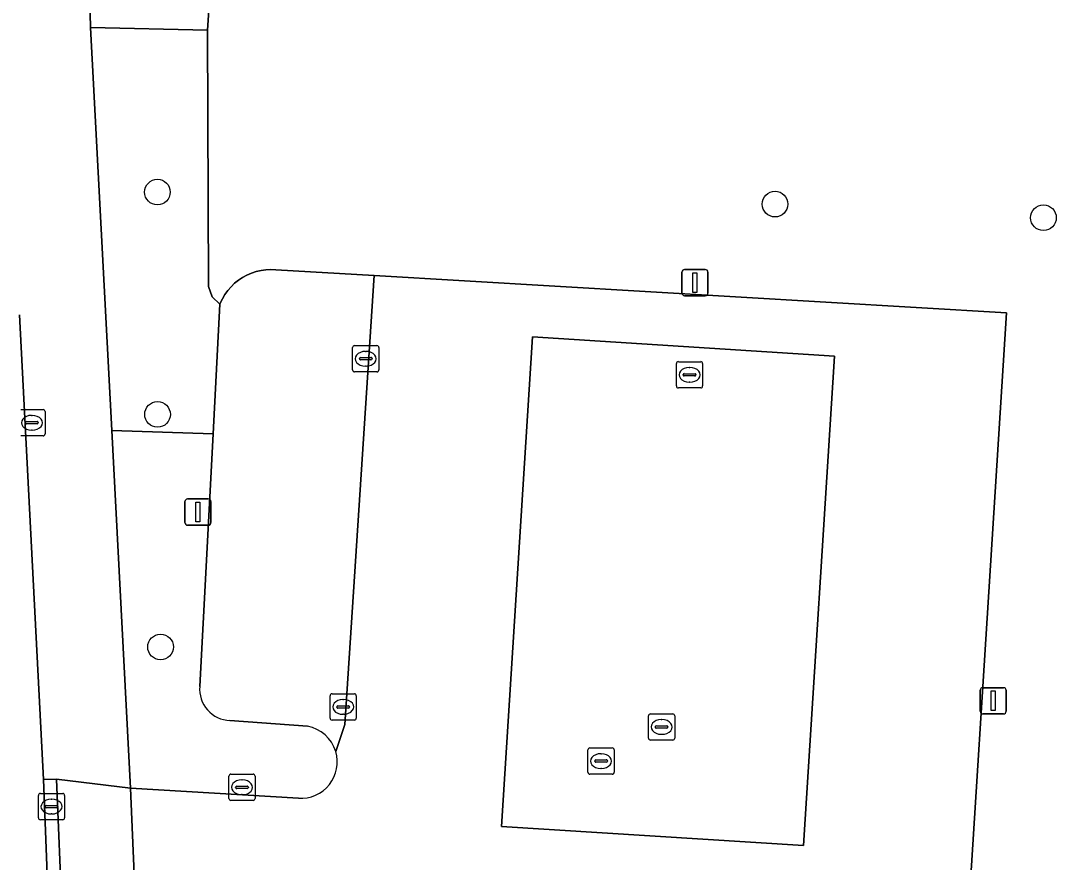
# Model space of a CAD drawing. Extents: x 161084 to 161928, y 385354 to 386522.
# Drawn here: x 161817.92 to 161857.39, y 386041.39 to 386073.46 of the extents above; entities that cross this region are included whole.
import ezdxf

# ---------------------------------------------------------------- set-up
doc = ezdxf.new("R2010")
doc.units = 0
for name, color, linetype in [('IMGEO_Berm_groen', 7, 'Continuous'), ('IMGEO_Boom', 7, 'Continuous'), ('IMGEO_Groenvoorziening', 7, 'Continuous'), ('IMGEO_Kolk', 7, 'Continuous'), ('IMGEO_Lichtmast', 7, 'Continuous'), ('IMGEO_Parkeervlak_open', 7, 'Continuous'), ('IMGEO_Rijbaan_lokaal_open', 7, 'Continuous'), ('IMGEO_Rioolput', 7, 'Continuous'), ('IMGEO_Voetpad_open', 7, 'Continuous')]:
    doc.layers.add(name, color=color, linetype=linetype)

msp = doc.modelspace()

# ---------------------------------------------------------------- linework, layer by layer
at = {"layer": 'IMGEO_Berm_groen'}
msp.add_lwpolyline([(161825.852, 386085.316), (161825.038, 386073.099), (161825.071, 386063.336), (161825.209, 386062.948), (161825.506, 386062.663), (161825.521, 386062.699), (161825.603, 386062.869), (161825.699, 386063.031), (161825.81, 386063.184), (161825.934, 386063.326), (161826.07, 386063.457), (161826.218, 386063.575), (161826.375, 386063.679), (161826.541, 386063.769), (161826.714, 386063.844), (161826.893, 386063.903), (161827.077, 386063.945), (161827.264, 386063.971), (161827.452, 386063.981), (161827.641, 386063.973), (161831.387, 386063.752), (161855.492, 386062.33), (161853.415, 386029.641)], dxfattribs=at)
at = {"layer": 'IMGEO_Boom'}
for centre in [(161823.127, 386066.934), (161846.667, 386066.475), (161856.899, 386065.957), (161823.13, 386058.463), (161823.246, 386049.599)]:
    msp.add_circle(centre, 0.489, dxfattribs=at)
at = {"layer": 'IMGEO_Groenvoorziening'}
msp.add_lwpolyline([(161825.038, 386073.099), (161820.582, 386073.201), (161821.385, 386057.854), (161825.246, 386057.715), (161825.506, 386062.663), (161825.209, 386062.948), (161825.071, 386063.336)], close=True, dxfattribs=at)
for points in [[(161825.246, 386057.715), (161821.385, 386057.854), (161822.098, 386044.216), (161828.501, 386043.836)], [(161824.741, 386048.098), (161825.246, 386057.715)], [(161828.846, 386046.578), (161825.89, 386046.799)]]:
    msp.add_lwpolyline(points, dxfattribs=at)
for centre, radius, start, end in [((161825.921, 386047.984), 1.185, 174.4742, 268.513), ((161828.598, 386045.218), 1.383, 16.9169, 79.6706), ((161828.596, 386045.218), 1.385, 266.0824, 16.8806)]:
    msp.add_arc(centre, radius, start, end, dxfattribs=at)
at = {"layer": 'IMGEO_Kolk'}
for p, q in [((161830.568, 386060.157), (161830.568, 386061.009)), ((161830.643, 386061.083), (161831.495, 386061.083)), ((161831.056, 386060.863), (161831.081, 386060.863)), ((161831.569, 386061.009), (161831.569, 386060.157)), ((161830.827, 386060.577), (161830.827, 386060.589)), ((161831.265, 386060.54), (161830.867, 386060.54)), ((161830.87, 386060.626), (161831.268, 386060.626)), ((161831.311, 386060.589), (161831.311, 386060.577)), ((161842.983, 386060.471), (161843.835, 386060.471)), ((161831.495, 386060.083), (161830.643, 386060.083)), ((161831.079, 386060.303), (161831.054, 386060.303)), ((161842.908, 386059.545), (161842.908, 386060.397)), ((161843.396, 386060.251), (161843.421, 386060.251)), ((161843.909, 386060.397), (161843.909, 386059.545)), ((161843.167, 386059.965), (161843.167, 386059.977)), ((161843.605, 386059.928), (161843.207, 386059.928)), ((161843.21, 386060.014), (161843.608, 386060.014)), ((161843.419, 386059.691), (161843.394, 386059.691)), ((161843.651, 386059.977), (161843.651, 386059.965)), ((161843.835, 386059.471), (161842.983, 386059.471)), ((161817.916, 386058.644), (161818.768, 386058.644)), ((161818.842, 386058.57), (161818.842, 386057.718)), ((161818.1, 386058.138), (161818.1, 386058.15)), ((161818.538, 386058.101), (161818.14, 386058.101)), ((161818.143, 386058.187), (161818.541, 386058.187)), ((161818.329, 386058.424), (161818.354, 386058.424)), ((161818.584, 386058.15), (161818.584, 386058.138)), ((161818.352, 386057.864), (161818.327, 386057.864)), ((161818.768, 386057.644), (161817.916, 386057.644)), ((161829.782, 386047.814), (161830.634, 386047.814)), ((161829.707, 386046.888), (161829.707, 386047.74)), ((161830.195, 386047.594), (161830.22, 386047.594)), ((161830.708, 386047.74), (161830.708, 386046.888)), ((161829.966, 386047.308), (161829.966, 386047.32)), ((161830.404, 386047.271), (161830.006, 386047.271)), ((161830.009, 386047.357), (161830.407, 386047.357)), ((161830.218, 386047.034), (161830.193, 386047.034)), ((161830.45, 386047.32), (161830.45, 386047.308)), ((161841.919, 386047.05), (161842.771, 386047.05)), ((161830.634, 386046.814), (161829.782, 386046.814)), ((161841.844, 386046.124), (161841.844, 386046.976)), ((161842.332, 386046.83), (161842.357, 386046.83)), ((161842.845, 386046.976), (161842.845, 386046.124)), ((161842.103, 386046.544), (161842.103, 386046.556)), ((161842.541, 386046.507), (161842.143, 386046.507)), ((161842.146, 386046.593), (161842.544, 386046.593)), ((161842.355, 386046.27), (161842.33, 386046.27)), ((161842.587, 386046.556), (161842.587, 386046.544)), ((161842.771, 386046.05), (161841.919, 386046.05)), ((161825.85, 386043.826), (161825.85, 386044.678)), ((161825.925, 386044.752), (161826.777, 386044.752)), ((161826.851, 386044.678), (161826.851, 386043.826)), ((161826.109, 386044.246), (161826.109, 386044.258)), ((161826.152, 386044.295), (161826.55, 386044.295)), ((161826.338, 386044.532), (161826.363, 386044.532)), ((161826.593, 386044.258), (161826.593, 386044.246)), ((161818.589, 386043.09), (161818.589, 386043.942)), ((161818.664, 386044.016), (161819.516, 386044.016)), ((161819.59, 386043.942), (161819.59, 386043.09)), ((161826.547, 386044.209), (161826.149, 386044.209)), ((161826.361, 386043.972), (161826.336, 386043.972)), ((161818.848, 386043.51), (161818.848, 386043.522)), ((161819.286, 386043.473), (161818.888, 386043.473)), ((161818.891, 386043.559), (161819.289, 386043.559)), ((161819.077, 386043.796), (161819.102, 386043.796)), ((161819.332, 386043.522), (161819.332, 386043.51)), ((161826.777, 386043.752), (161825.925, 386043.752)), ((161819.1, 386043.236), (161819.075, 386043.236)), ((161819.516, 386043.016), (161818.664, 386043.016))]:
    msp.add_line(p, q, dxfattribs=at)
for points in [[(161830.568, 386060.157), (161830.568, 386061.009)], [(161830.643, 386061.083), (161831.495, 386061.083)], [(161831.569, 386061.009), (161831.569, 386060.157)], [(161842.983, 386060.471), (161843.835, 386060.471)], [(161831.495, 386060.083), (161830.643, 386060.083)], [(161842.908, 386059.545), (161842.908, 386060.397)], [(161843.909, 386060.397), (161843.909, 386059.545)], [(161843.835, 386059.471), (161842.983, 386059.471)], [(161817.916, 386058.644), (161818.768, 386058.644)], [(161818.842, 386058.57), (161818.842, 386057.718)], [(161818.768, 386057.644), (161817.916, 386057.644)], [(161829.782, 386047.814), (161830.634, 386047.814)], [(161829.707, 386046.888), (161829.707, 386047.74)], [(161830.708, 386047.74), (161830.708, 386046.888)], [(161841.919, 386047.05), (161842.771, 386047.05)], [(161830.634, 386046.814), (161829.782, 386046.814)], [(161841.844, 386046.124), (161841.844, 386046.976)], [(161842.845, 386046.976), (161842.845, 386046.124)], [(161842.771, 386046.05), (161841.919, 386046.05)], [(161825.85, 386043.826), (161825.85, 386044.678)], [(161825.925, 386044.752), (161826.777, 386044.752)], [(161826.851, 386044.678), (161826.851, 386043.826)], [(161818.589, 386043.09), (161818.589, 386043.942)], [(161818.664, 386044.016), (161819.516, 386044.016)], [(161819.59, 386043.942), (161819.59, 386043.09)], [(161826.777, 386043.752), (161825.925, 386043.752)], [(161819.516, 386043.016), (161818.664, 386043.016)]]:
    msp.add_lwpolyline(points, dxfattribs=at)
for centre, radius, start, end in [((161830.645, 386061.007), 0.0765, 91.552, 178.448), ((161830.645, 386061.007), 0.0765, 91.552, 178.448), ((161831.493, 386061.007), 0.0765, 1.552, 88.448), ((161831.493, 386061.007), 0.0765, 1.552, 88.448), ((161830.867, 386060.586), 0.0403, 85.8775, 175.7526), ((161830.864, 386060.576), 0.0366, 178.938, 274.7102), ((161831.268, 386060.583), 0.043, 264.8664, 352.4533), ((161831.272, 386060.588), 0.0386, 1.7309, 96.639), ((161842.985, 386060.395), 0.0765, 91.552, 178.448), ((161842.985, 386060.395), 0.0765, 91.552, 178.448), ((161843.833, 386060.395), 0.0765, 1.552, 88.448), ((161843.833, 386060.395), 0.0765, 1.552, 88.448), ((161830.645, 386060.159), 0.0765, 181.552, 268.448), ((161830.645, 386060.159), 0.0765, 181.552, 268.448), ((161831.493, 386060.159), 0.0765, 271.552, 358.448), ((161831.493, 386060.159), 0.0765, 271.552, 358.448), ((161843.207, 386059.974), 0.0403, 85.8775, 175.7526), ((161843.204, 386059.964), 0.0366, 178.938, 274.7102), ((161843.608, 386059.971), 0.043, 264.8664, 352.4533), ((161843.612, 386059.976), 0.0386, 1.7309, 96.639), ((161842.985, 386059.547), 0.0765, 181.552, 268.448), ((161842.985, 386059.547), 0.0765, 181.552, 268.448), ((161843.833, 386059.547), 0.0765, 271.552, 358.448), ((161843.833, 386059.547), 0.0765, 271.552, 358.448), ((161818.766, 386058.568), 0.0765, 1.552, 88.448), ((161818.766, 386058.568), 0.0765, 1.552, 88.448), ((161818.14, 386058.147), 0.0403, 85.8775, 175.7526), ((161818.137, 386058.137), 0.0366, 178.938, 274.7102), ((161818.541, 386058.144), 0.043, 264.8664, 352.4533), ((161818.545, 386058.149), 0.0386, 1.7309, 96.639), ((161818.766, 386057.72), 0.0765, 271.552, 358.448), ((161818.766, 386057.72), 0.0765, 271.552, 358.448), ((161829.784, 386047.738), 0.0765, 91.552, 178.448), ((161829.784, 386047.738), 0.0765, 91.552, 178.448), ((161830.632, 386047.738), 0.0765, 1.552, 88.448), ((161830.632, 386047.738), 0.0765, 1.552, 88.448), ((161830.006, 386047.317), 0.0403, 85.8775, 175.7526), ((161830.003, 386047.307), 0.0366, 178.938, 274.7102), ((161830.407, 386047.314), 0.043, 264.8664, 352.4533), ((161830.411, 386047.319), 0.0386, 1.7309, 96.639), ((161841.921, 386046.974), 0.0765, 91.552, 178.448), ((161841.921, 386046.974), 0.0765, 91.552, 178.448), ((161842.769, 386046.974), 0.0765, 1.552, 88.448), ((161842.769, 386046.974), 0.0765, 1.552, 88.448), ((161829.784, 386046.89), 0.0765, 181.552, 268.448), ((161829.784, 386046.89), 0.0765, 181.552, 268.448), ((161830.632, 386046.89), 0.0765, 271.552, 358.448), ((161830.632, 386046.89), 0.0765, 271.552, 358.448), ((161842.143, 386046.553), 0.0403, 85.8775, 175.7526), ((161842.14, 386046.543), 0.0366, 178.938, 274.7102), ((161842.544, 386046.55), 0.043, 264.8664, 352.4533), ((161842.548, 386046.555), 0.0386, 1.7309, 96.639), ((161841.921, 386046.126), 0.0765, 181.552, 268.448), ((161841.921, 386046.126), 0.0765, 181.552, 268.448), ((161842.769, 386046.126), 0.0765, 271.552, 358.448), ((161842.769, 386046.126), 0.0765, 271.552, 358.448), ((161825.927, 386044.676), 0.0765, 91.552, 178.448), ((161825.927, 386044.676), 0.0765, 91.552, 178.448), ((161826.775, 386044.676), 0.0765, 1.552, 88.448), ((161826.775, 386044.676), 0.0765, 1.552, 88.448), ((161826.149, 386044.255), 0.0403, 85.8775, 175.7526), ((161826.146, 386044.245), 0.0366, 178.938, 274.7102), ((161826.55, 386044.252), 0.043, 264.8664, 352.4533), ((161826.554, 386044.257), 0.0386, 1.7309, 96.639), ((161818.666, 386043.94), 0.0765, 91.552, 178.448), ((161818.666, 386043.94), 0.0765, 91.552, 178.448), ((161819.514, 386043.94), 0.0765, 1.552, 88.448), ((161819.514, 386043.94), 0.0765, 1.552, 88.448), ((161818.888, 386043.519), 0.0403, 85.8775, 175.7526), ((161818.885, 386043.509), 0.0366, 178.938, 274.7102), ((161819.289, 386043.516), 0.043, 264.8664, 352.4533), ((161819.293, 386043.521), 0.0386, 1.7309, 96.639), ((161825.927, 386043.828), 0.0765, 181.552, 268.448), ((161825.927, 386043.828), 0.0765, 181.552, 268.448), ((161826.775, 386043.828), 0.0765, 271.552, 358.448), ((161826.775, 386043.828), 0.0765, 271.552, 358.448), ((161818.666, 386043.092), 0.0765, 181.552, 268.448), ((161818.666, 386043.092), 0.0765, 181.552, 268.448), ((161819.514, 386043.092), 0.0765, 271.552, 358.448), ((161819.514, 386043.092), 0.0765, 271.552, 358.448)]:
    msp.add_arc(centre, radius, start, end, dxfattribs=at)
for centre, major_axis, ratio, start_param, end_param in [((161831.055, 386060.583), (-0.387, 0.002), 0.722429, 4.712389, 7.853982), ((161831.08, 386060.583), (-0.39, 0.002), 0.717154, 1.570796, 4.712389), ((161843.395, 386059.971), (-0.387, 0.002), 0.722429, 4.712389, 7.853982), ((161843.42, 386059.971), (-0.39, 0.002), 0.717154, 1.570796, 4.712389), ((161818.328, 386058.144), (-0.387, 0.002), 0.722429, 4.712389, 7.853982), ((161818.353, 386058.144), (-0.39, 0.002), 0.717154, 1.570796, 4.712389), ((161830.194, 386047.314), (-0.387, 0.002), 0.722429, 4.712389, 7.853982), ((161830.219, 386047.314), (-0.39, 0.002), 0.717154, 1.570796, 4.712389), ((161842.331, 386046.55), (-0.387, 0.002), 0.722429, 4.712389, 7.853982), ((161842.356, 386046.55), (-0.39, 0.002), 0.717154, 1.570796, 4.712389), ((161826.337, 386044.252), (-0.387, 0.002), 0.722429, 4.712389, 7.853982), ((161826.362, 386044.252), (-0.39, 0.002), 0.717154, 1.570796, 4.712389), ((161819.076, 386043.516), (-0.387, 0.002), 0.722429, 4.712389, 7.853982), ((161819.101, 386043.516), (-0.39, 0.002), 0.717154, 1.570796, 4.712389)]:
    msp.add_ellipse(centre, major_axis=major_axis, ratio=ratio, start_param=start_param, end_param=end_param, dxfattribs=at)
at = {"layer": 'IMGEO_Lichtmast'}
for p, q in [((161843.218, 386063.985), (161844.008, 386063.985)), ((161844.008, 386063.985), (161843.218, 386063.985)), ((161843.118, 386063.085), (161843.118, 386063.885)), ((161843.118, 386063.885), (161843.118, 386063.085)), ((161844.108, 386063.885), (161844.108, 386063.085)), ((161844.108, 386063.085), (161844.108, 386063.885)), ((161844.008, 386062.985), (161843.218, 386062.985)), ((161843.218, 386062.985), (161844.008, 386062.985)), ((161824.176, 386054.339), (161824.176, 386055.139)), ((161824.176, 386055.139), (161824.176, 386054.339)), ((161824.276, 386055.239), (161825.066, 386055.239)), ((161825.066, 386055.239), (161824.276, 386055.239)), ((161825.166, 386055.139), (161825.166, 386054.339)), ((161825.166, 386054.339), (161825.166, 386055.139)), ((161825.066, 386054.239), (161824.276, 386054.239)), ((161824.276, 386054.239), (161825.066, 386054.239)), ((161854.489, 386047.148), (161854.489, 386047.948)), ((161854.489, 386047.948), (161854.489, 386047.148)), ((161854.589, 386048.048), (161855.379, 386048.048)), ((161855.379, 386048.048), (161854.589, 386048.048)), ((161855.479, 386047.948), (161855.479, 386047.148)), ((161855.479, 386047.148), (161855.479, 386047.948)), ((161855.379, 386047.048), (161854.589, 386047.048)), ((161854.589, 386047.048), (161855.379, 386047.048))]:
    msp.add_line(p, q, dxfattribs=at)
for points in [[(161843.538, 386063.86), (161843.688, 386063.86), (161843.688, 386063.11), (161843.538, 386063.11), (161843.538, 386063.86)], [(161824.596, 386055.114), (161824.746, 386055.114), (161824.746, 386054.364), (161824.596, 386054.364), (161824.596, 386055.114)], [(161854.909, 386047.923), (161855.059, 386047.923), (161855.059, 386047.173), (161854.909, 386047.173), (161854.909, 386047.923)]]:
    msp.add_lwpolyline(points, dxfattribs=at)
for centre, start, end in [((161843.218, 386063.885), 90, 180), ((161843.218, 386063.885), 90, 180), ((161844.008, 386063.885), 0, 90), ((161844.008, 386063.885), 360, 90), ((161843.218, 386063.085), 180, 270), ((161843.218, 386063.085), 180, 270), ((161844.008, 386063.085), 270, 0), ((161844.008, 386063.085), 270, 0), ((161824.276, 386055.139), 90, 180), ((161824.276, 386055.139), 90, 180), ((161825.066, 386055.139), 0, 90), ((161825.066, 386055.139), 360, 90), ((161824.276, 386054.339), 180, 270), ((161824.276, 386054.339), 180, 270), ((161825.066, 386054.339), 270, 0), ((161825.066, 386054.339), 270, 0), ((161854.589, 386047.948), 90, 180), ((161854.589, 386047.948), 90, 180), ((161855.379, 386047.948), 0, 90), ((161855.379, 386047.948), 360, 90), ((161854.589, 386047.148), 180, 270), ((161854.589, 386047.148), 180, 270), ((161855.379, 386047.148), 270, 0), ((161855.379, 386047.148), 270, 0)]:
    msp.add_arc(centre, 0.1, start, end, dxfattribs=at)
at = {"layer": 'IMGEO_Parkeervlak_open'}
for points in [[(161831.387, 386063.752), (161827.641, 386063.973), (161827.452, 386063.981), (161827.264, 386063.971), (161827.077, 386063.945), (161826.893, 386063.903), (161826.714, 386063.844), (161826.541, 386063.769), (161826.375, 386063.679), (161826.218, 386063.575), (161826.07, 386063.457), (161825.934, 386063.326), (161825.81, 386063.184), (161825.699, 386063.031), (161825.603, 386062.869), (161825.521, 386062.699), (161825.506, 386062.663), (161825.246, 386057.715), (161824.741, 386048.098)], [(161855.492, 386062.33), (161831.387, 386063.752), (161830.266, 386046.64), (161829.921, 386045.62)], [(161829.921, 386045.62), (161830.266, 386046.64), (161831.387, 386063.752)], [(161828.501, 386043.836), (161822.098, 386044.216), (161822.312, 386039.155), (161840.882, 386038.064), (161840.996, 386038.055), (161842.075, 386037.919), (161843.137, 386037.687), (161844.175, 386037.361), (161844.566, 386037.183), (161845.008, 386036.934), (161845.426, 386036.648), (161845.817, 386036.325), (161846.178, 386035.968), (161846.505, 386035.581), (161846.797, 386035.166), (161847.05, 386034.727), (161847.263, 386034.266), (161847.434, 386033.789), (161847.64, 386032.621), (161847.755, 386031.333), (161847.755, 386030.041), (161853.415, 386029.641), (161855.492, 386062.33)], [(161825.89, 386046.799), (161828.846, 386046.578)]]:
    msp.add_lwpolyline(points, dxfattribs=at)
for points in [[(161837.422, 386061.412), (161848.932, 386060.685), (161847.753, 386042.029), (161836.243, 386042.756)], [(161837.422, 386061.412), (161836.243, 386042.756), (161847.753, 386042.029), (161848.932, 386060.685)]]:
    msp.add_lwpolyline(points, close=True, dxfattribs=at)
for centre, radius, start, end in [((161825.921, 386047.984), 1.185, 174.4742, 268.513), ((161828.598, 386045.218), 1.383, 16.9169, 79.6706), ((161828.596, 386045.218), 1.385, 266.0824, 16.8806)]:
    msp.add_arc(centre, radius, start, end, dxfattribs=at)
at = {"layer": 'IMGEO_Rijbaan_lokaal_open'}
msp.add_lwpolyline([(161811.077, 386059.751), (161812.831, 386024.794), (161813.76, 386007.295), (161814.162, 386000.009), (161815.315, 385974.355), (161822.36, 385974.707), (161821.739, 385986.755), (161821.04, 385999.964), (161818.994, 386039.308), (161818.783, 386044.547), (161817.865, 386062.262)], dxfattribs=at)
at = {"layer": 'IMGEO_Rioolput'}
for p, q in [((161839.537, 386044.825), (161839.537, 386045.677)), ((161839.612, 386045.751), (161840.464, 386045.751)), ((161840.025, 386045.531), (161840.05, 386045.531)), ((161840.538, 386045.677), (161840.538, 386044.825)), ((161839.796, 386045.245), (161839.796, 386045.257)), ((161840.234, 386045.208), (161839.836, 386045.208)), ((161839.839, 386045.294), (161840.237, 386045.294)), ((161840.28, 386045.257), (161840.28, 386045.245)), ((161840.464, 386044.751), (161839.612, 386044.751)), ((161840.048, 386044.971), (161840.023, 386044.971))]:
    msp.add_line(p, q, dxfattribs=at)
for points in [[(161839.537, 386044.825), (161839.537, 386045.677)], [(161839.612, 386045.751), (161840.464, 386045.751)], [(161840.538, 386045.677), (161840.538, 386044.825)], [(161840.464, 386044.751), (161839.612, 386044.751)]]:
    msp.add_lwpolyline(points, dxfattribs=at)
for centre, radius, start, end in [((161839.614, 386045.675), 0.0765, 91.552, 178.448), ((161839.614, 386045.675), 0.0765, 91.552, 178.448), ((161840.462, 386045.675), 0.0765, 1.552, 88.448), ((161840.462, 386045.675), 0.0765, 1.552, 88.448), ((161839.836, 386045.254), 0.0403, 85.8775, 175.7526), ((161839.833, 386045.244), 0.0366, 178.938, 274.7102), ((161840.237, 386045.251), 0.043, 264.8664, 352.4533), ((161840.241, 386045.256), 0.0386, 1.7309, 96.639), ((161839.614, 386044.827), 0.0765, 181.552, 268.448), ((161839.614, 386044.827), 0.0765, 181.552, 268.448), ((161840.462, 386044.827), 0.0765, 271.552, 358.448), ((161840.462, 386044.827), 0.0765, 271.552, 358.448)]:
    msp.add_arc(centre, radius, start, end, dxfattribs=at)
for centre, major_axis, ratio, start_param, end_param in [((161840.024, 386045.251), (-0.387, 0.002), 0.722429, 4.712389, 7.853982), ((161840.049, 386045.251), (-0.39, 0.002), 0.717154, 1.570796, 4.712389)]:
    msp.add_ellipse(centre, major_axis=major_axis, ratio=ratio, start_param=start_param, end_param=end_param, dxfattribs=at)
at = {"layer": 'IMGEO_Voetpad_open'}
for points in [[(161820.522, 386075.277), (161820.582, 386073.201), (161825.038, 386073.099), (161825.852, 386085.316)], [(161817.865, 386062.262), (161818.783, 386044.547), (161819.284, 386044.564), (161822.098, 386044.216), (161821.385, 386057.854), (161820.582, 386073.201), (161820.522, 386075.277)]]:
    msp.add_lwpolyline(points, dxfattribs=at)
for points in [[(161819.284, 386044.564), (161818.783, 386044.547), (161818.994, 386039.308), (161819.491, 386039.333)], [(161822.098, 386044.216), (161819.284, 386044.564), (161819.491, 386039.333), (161822.312, 386039.155)]]:
    msp.add_lwpolyline(points, close=True, dxfattribs=at)

doc.saveas('drawing.dxf')
